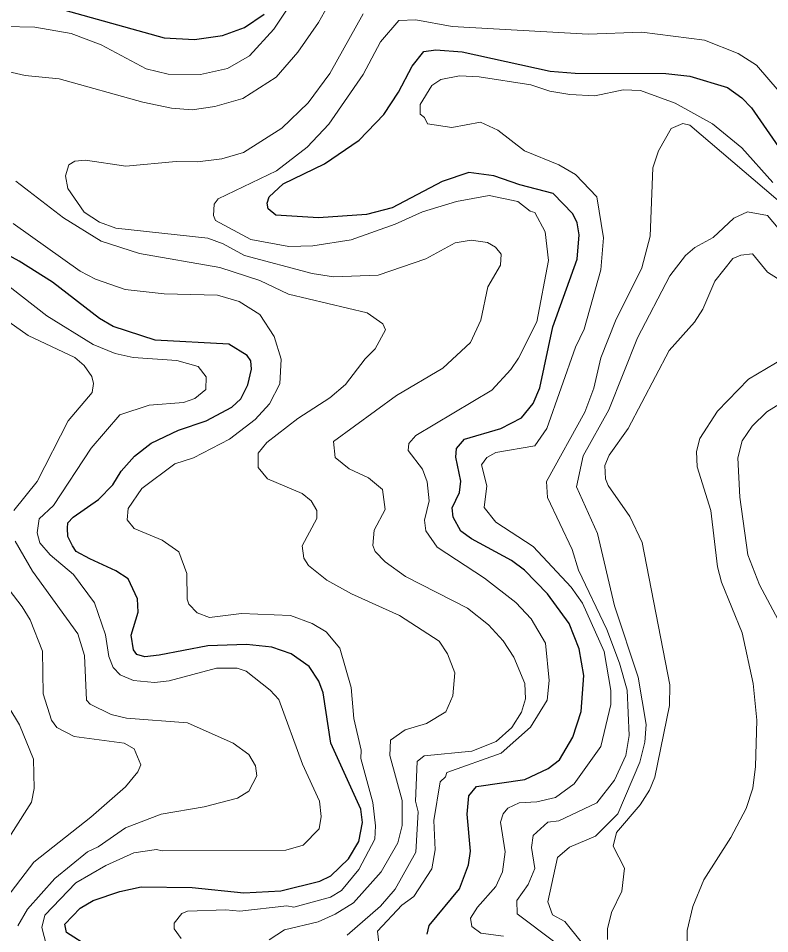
# Model space of a CAD drawing. Extents: x 673.3 to 698.5, y 6984.3 to 7012.3.
# Drawn here: x 676.457 to 677.359, y 6987.892 to 6988.991 of the extents above; entities that cross this region are included whole.
import ezdxf

# ---------------------------------------------------------------- set-up
doc = ezdxf.new("R2010")
doc.units = 0
doc.header["$LTSCALE"] = 0.032
doc.layers.add('1', color=7, linetype='Continuous', lineweight=25)
doc.layers.add('2', color=7, linetype='Continuous', lineweight=13)

msp = doc.modelspace()

# ---------------------------------------------------------------- linework, layer by layer
at = {"layer": '1'}
for points in [[(676.4953, 6989.0058), (676.6315, 6988.968), (676.6683, 6988.9659), (676.7019, 6988.9707), (676.728, 6988.9804), (676.7519, 6988.9962)], [(676.9775, 6988.4036), (676.9864, 6988.4219), (676.988, 6988.4358), (676.9817, 6988.4646), (676.9825, 6988.4747), (676.9924, 6988.4859), (677.0359, 6988.4988), (677.0605, 6988.5115), (677.0745, 6988.5287), (677.0828, 6988.5476), (677.0983, 6988.6208), (677.1273, 6988.702), (677.1297, 6988.7313), (677.1274, 6988.7457), (677.1223, 6988.7567), (677.0988, 6988.781), (677.0586, 6988.7913), (677.0276, 6988.8022), (676.9973, 6988.8062), (676.9655, 6988.7953), (676.9052, 6988.7637), (676.8745, 6988.7557), (676.8168, 6988.7518), (676.7657, 6988.7548), (676.7567, 6988.7625), (676.7552, 6988.7694), (676.7577, 6988.7769), (676.7744, 6988.7927), (676.8241, 6988.8167), (676.8658, 6988.8451), (676.8952, 6988.8758), (676.9129, 6988.9025), (676.9295, 6988.9338), (676.9435, 6988.9514), (676.9576, 6988.9536), (676.9896, 6988.9511), (677.095, 6988.9276), (677.125, 6988.9252), (677.2339, 6988.9251), (677.2625, 6988.9219), (677.3081, 6988.908), (677.3253, 6988.8957), (677.3366, 6988.8836), (677.3836, 6988.8163)], [(676.542, 6987.8761), (676.5145, 6987.8938), (676.5126, 6987.904), (676.5307, 6987.923), (676.5464, 6987.9323), (676.5783, 6987.9431), (676.6042, 6987.9487), (676.6652, 6987.948), (676.7273, 6987.9414), (676.7719, 6987.944), (676.8185, 6987.9555), (676.8319, 6987.9619), (676.8528, 6987.9824), (676.8652, 6988.003), (676.8699, 6988.0261), (676.8676, 6988.0421), (676.8319, 6988.121), (676.8225, 6988.1815), (676.8174, 6988.1956), (676.8057, 6988.2132), (676.7843, 6988.2284), (676.7608, 6988.2362), (676.7306, 6988.2394), (676.6843, 6988.2378), (676.6258, 6988.2267), (676.6086, 6988.2247), (676.5987, 6988.2275), (676.5949, 6988.2332), (676.5922, 6988.2506), (676.6004, 6988.2782), (676.5996, 6988.2945), (676.5883, 6988.3184), (676.5738, 6988.3281), (676.5424, 6988.3426), (676.5262, 6988.3513), (676.5216, 6988.3581), (676.516, 6988.3691), (676.5158, 6988.3792), (676.5162, 6988.3857), (676.5223, 6988.3926), (676.5529, 6988.4138), (676.5701, 6988.4314), (676.5799, 6988.4477), (676.5961, 6988.4656), (676.6159, 6988.4813), (676.6489, 6988.4969), (676.6823, 6988.508), (676.713, 6988.5245), (676.7237, 6988.5345), (676.7323, 6988.5514), (676.7364, 6988.5701), (676.7359, 6988.5799), (676.7315, 6988.5864), (676.7095, 6988.6002), (676.6208, 6988.6051), (676.5706, 6988.6213), (676.5542, 6988.6308), (676.4976, 6988.6747), (676.4577, 6988.6999), (676.4191, 6988.7206)], [(676.9474, 6987.8918), (676.9499, 6987.9023), (676.9864, 6987.9463), (676.9972, 6987.9752), (676.9994, 6987.9916), (676.9954, 6988.0358), (676.9973, 6988.058), (677.0068, 6988.0691), (677.0645, 6988.0777), (677.0928, 6988.0909), (677.1063, 6988.1013), (677.1223, 6988.1285), (677.1324, 6988.1593), (677.1354, 6988.2023), (677.1298, 6988.2342), (677.1178, 6988.2649), (677.0919, 6988.3003), (677.0641, 6988.3288), (677.0487, 6988.3404), (677.0006, 6988.3664), (676.9878, 6988.3758), (676.9785, 6988.3923), (676.9775, 6988.4036)]]:
    msp.add_lwpolyline(points, dxfattribs=at)
at = {"layer": '2'}
for points in [[(676.8039, 6989.0389), (676.7634, 6988.9781), (676.734, 6988.9462), (676.7077, 6988.9311), (676.6755, 6988.9236), (676.6364, 6988.9242), (676.61, 6988.9307), (676.5559, 6988.9596), (676.5201, 6988.9731), (676.4764, 6988.9805), (676.44, 6988.9814), (676.4121, 6988.9789), (676.3856, 6988.9835), (676.3485, 6989.0044)], [(676.2631, 6989.0056), (676.2794, 6988.9849), (676.3129, 6988.9614), (676.3534, 6988.9439), (676.4072, 6988.9358), (676.4647, 6988.9226), (676.5057, 6988.9185), (676.6062, 6988.8905), (676.6404, 6988.8833), (676.6653, 6988.8815), (676.6927, 6988.8853), (676.726, 6988.8948), (676.7662, 6988.9207), (676.7922, 6988.9507), (676.8169, 6988.9864), (676.8456, 6989.0378)], [(676.8707, 6988.9966), (676.8307, 6988.9249), (676.8044, 6988.8896), (676.7731, 6988.8594), (676.7269, 6988.83), (676.7009, 6988.8226), (676.6718, 6988.8188), (676.6462, 6988.8192), (676.5856, 6988.8136), (676.5371, 6988.8208), (676.5245, 6988.8199), (676.5171, 6988.8155), (676.5133, 6988.8023), (676.5159, 6988.7869), (676.5356, 6988.7586), (676.554, 6988.7467), (676.5738, 6988.7394), (676.6841, 6988.7273), (676.7025, 6988.7206), (676.728, 6988.7064), (676.8095, 6988.6849), (676.8348, 6988.6809), (676.8885, 6988.683), (676.9456, 6988.7024), (676.981, 6988.7216), (677.0001, 6988.7248), (677.0198, 6988.7223), (677.0296, 6988.7166), (677.0361, 6988.7082), (677.0354, 6988.695), (677.0202, 6988.6688), (677.0117, 6988.629), (676.9993, 6988.6019), (676.966, 6988.5714), (676.9107, 6988.5383), (676.835, 6988.4833), (676.8368, 6988.4641), (676.8537, 6988.4504), (676.8768, 6988.4396), (676.8937, 6988.4256), (676.8968, 6988.4018), (676.8836, 6988.3769), (676.8822, 6988.3584), (676.885, 6988.3514), (676.8968, 6988.3389), (676.9212, 6988.3214), (676.9957, 6988.2833), (677.0212, 6988.2632), (677.0387, 6988.2441), (677.0514, 6988.2242), (677.0645, 6988.1928), (677.0654, 6988.1744), (677.0606, 6988.1583), (677.0489, 6988.1399), (677.0302, 6988.1233), (677.0009, 6988.1117), (676.9437, 6988.1059), (676.9353, 6988.0992), (676.9335, 6988.0514), (676.9367, 6988.0389), (676.9337, 6987.9903), (676.9088, 6987.946), (676.8915, 6987.9256), (676.8513, 6987.8906)], [(676.9593, 6988.3563), (676.9458, 6988.3759), (676.9441, 6988.3887), (676.9497, 6988.4121), (676.9474, 6988.4347), (676.9417, 6988.4501), (676.9246, 6988.4726), (676.9255, 6988.4807), (676.9338, 6988.4905), (677.025, 6988.5449), (677.0479, 6988.5695), (677.0572, 6988.5831), (677.079, 6988.6268), (677.0931, 6988.7005), (677.0889, 6988.7349), (677.0766, 6988.7582), (677.0712, 6988.7599), (677.0563, 6988.7714), (677.0217, 6988.7785), (676.9826, 6988.7713), (676.9419, 6988.7591), (676.9091, 6988.7442), (676.8563, 6988.7255), (676.8102, 6988.7182), (676.7814, 6988.7173), (676.7358, 6988.7258), (676.6934, 6988.7484), (676.6909, 6988.7547), (676.6916, 6988.7682), (676.6967, 6988.7745), (676.7667, 6988.808), (676.8034, 6988.8365), (676.8294, 6988.8643), (676.8707, 6988.9236), (676.8915, 6988.9632), (676.9133, 6988.9888), (676.9338, 6988.9894), (676.9773, 6988.9814), (677.1405, 6988.9724), (677.205, 6988.9748), (677.2804, 6988.965), (677.3206, 6988.949), (677.3429, 6988.9351), (677.3825, 6988.8891)], [(677.3625, 6988.7943), (677.325, 6988.8358), (677.2899, 6988.8644), (677.2449, 6988.8892), (677.2034, 6988.9044), (677.1827, 6988.9055), (677.1488, 6988.8983), (677.1186, 6988.8998), (677.0947, 6988.9039), (677.0719, 6988.9112), (677.0099, 6988.921), (676.9861, 6988.922), (676.9636, 6988.9179), (676.9531, 6988.9105), (676.939, 6988.8878), (676.939, 6988.876), (676.9442, 6988.872)], [(676.9442, 6988.872), (676.9477, 6988.8644), (676.9772, 6988.86), (677.0113, 6988.8665), (677.0323, 6988.857), (677.0644, 6988.832), (677.1056, 6988.8154), (677.1255, 6988.8039), (677.1509, 6988.7769), (677.1591, 6988.7277), (677.1559, 6988.6893), (677.1359, 6988.618), (677.1256, 6988.5965), (677.0909, 6988.499), (677.0768, 6988.4782), (677.0297, 6988.4699), (677.0191, 6988.4641), (677.0125, 6988.4552), (677.0189, 6988.43), (677.0158, 6988.4042), (677.0299, 6988.3866), (677.0748, 6988.3572), (677.1202, 6988.3084), (677.1339, 6988.2891), (677.1598, 6988.2313), (677.168, 6988.1843), (677.168, 6988.1676), (677.1558, 6988.1173), (677.1237, 6988.0722), (677.1014, 6988.0559), (677.079, 6988.0506), (677.058, 6988.0497), (677.0443, 6988.043), (677.0385, 6988.0363), (677.0353, 6988.0263), (677.041, 6987.9908), (677.038, 6987.9667), (677.03, 6987.949), (677.0078, 6987.9244), (676.9995, 6987.9112), (677.001, 6987.9009), (677.0119, 6987.8929), (677.0391, 6987.8893)], [(677.1008, 6987.8823), (677.0556, 6987.9164), (677.0549, 6987.9324), (677.0687, 6987.9515), (677.0768, 6987.9707), (677.0728, 6987.9958), (677.0745, 6988.0105), (677.0923, 6988.0265), (677.1053, 6988.0278), (677.1512, 6988.0494), (677.1723, 6988.0768), (677.186, 6988.1062), (677.19, 6988.1303), (677.1874, 6988.1846), (677.1782, 6988.2173), (677.163, 6988.2576), (677.1291, 6988.3289), (677.1214, 6988.3537), (677.0918, 6988.4161), (677.0907, 6988.4354), (677.1365, 6988.5185), (677.1476, 6988.5473), (677.156, 6988.5837), (677.1735, 6988.6281), (677.205, 6988.6916), (677.2152, 6988.7297), (677.2183, 6988.8118), (677.2249, 6988.8321), (677.2403, 6988.8589), (677.2543, 6988.8648), (677.2628, 6988.863), (677.4039, 6988.7425)], [(676.9142, 6988.2743), (676.8565, 6988.3006), (676.8271, 6988.317), (676.8051, 6988.3345), (676.7993, 6988.3433), (676.7975, 6988.358), (676.8148, 6988.391), (676.815, 6988.4003), (676.808, 6988.4121), (676.7974, 6988.421), (676.7558, 6988.4386), (676.7446, 6988.4519), (676.7447, 6988.4691), (676.7551, 6988.4821), (676.7921, 6988.5108), (676.8307, 6988.5357), (676.8493, 6988.5518), (676.8728, 6988.5826), (676.885, 6988.5944), (676.8975, 6988.6175), (676.8943, 6988.6246), (676.8755, 6988.6376), (676.781, 6988.6603), (676.7465, 6988.6766), (676.6987, 6988.6923), (676.6022, 6988.7091), (676.5562, 6988.7237), (676.5109, 6988.7518), (676.4537, 6988.7957)], [(677.3837, 6988.7218), (677.3561, 6988.7544), (677.332, 6988.759), (677.3157, 6988.7512), (677.2907, 6988.728), (677.2685, 6988.7162), (677.2573, 6988.7064), (677.2387, 6988.6822), (677.1999, 6988.6078), (677.1656, 6988.5213), (677.1348, 6988.4661), (677.1266, 6988.4287), (677.1517, 6988.373), (677.1723, 6988.2861), (677.2006, 6988.2004), (677.2103, 6988.1436)], [(676.4506, 6988.7449), (676.5309, 6988.6878), (676.5494, 6988.6782), (676.585, 6988.6658)], [(677.164, 6987.8854), (677.164, 6987.8982), (677.1686, 6987.9177), (677.1811, 6987.9433), (677.1841, 6987.9713), (677.1705, 6987.9976), (677.1746, 6988.0138), (677.203, 6988.0472), (677.2143, 6988.0649), (677.2206, 6988.0805), (677.2381, 6988.1664), (677.2388, 6988.1912), (677.2054, 6988.3622), (677.1906, 6988.3934), (677.1645, 6988.4306), (677.1615, 6988.4384), (677.1608, 6988.4544), (677.1658, 6988.4668), (677.1885, 6988.4987), (677.2377, 6988.5924), (677.2681, 6988.6266), (677.2782, 6988.6423), (677.2925, 6988.6757), (677.3144, 6988.703), (677.3238, 6988.707), (677.3379, 6988.7085), (677.356, 6988.6866), (677.3678, 6988.6791)], [(676.4906, 6987.8784), (676.4848, 6987.8998), (676.4886, 6987.9148), (676.5256, 6987.9534), (676.5616, 6987.9745), (676.5953, 6987.9896), (676.6224, 6987.9936), (676.6292, 6987.9919), (676.7776, 6987.9928), (676.7986, 6987.9986), (676.8179, 6988.0185), (676.8203, 6988.033), (676.8182, 6988.0517), (676.7976, 6988.0959), (676.7692, 6988.1736), (676.7591, 6988.1849), (676.7302, 6988.2075), (676.7195, 6988.211), (676.6944, 6988.211), (676.6377, 6988.196), (676.6201, 6988.1939), (676.595, 6988.1962), (676.579, 6988.2033), (676.5706, 6988.2121), (676.5654, 6988.2251), (676.5614, 6988.251), (676.5481, 6988.2896), (676.5227, 6988.3236), (676.495, 6988.3473), (676.4826, 6988.3616), (676.4792, 6988.3736), (676.4818, 6988.3903), (676.4988, 6988.4066), (676.5441, 6988.4754), (676.5786, 6988.5154), (676.6136, 6988.5268), (676.6548, 6988.5301), (676.6686, 6988.535), (676.6817, 6988.5457), (676.6823, 6988.5608), (676.6724, 6988.5734), (676.6468, 6988.5806), (676.5945, 6988.584), (676.5729, 6988.589), (676.5466, 6988.5997), (676.4907, 6988.634), (676.4191, 6988.6896)], [(676.585, 6988.6658), (676.6316, 6988.6605), (676.6957, 6988.6588), (676.7219, 6988.6515), (676.7466, 6988.6356), (676.7639, 6988.6095), (676.7721, 6988.5821), (676.7707, 6988.5524), (676.7583, 6988.5284), (676.7411, 6988.5097), (676.71, 6988.4861), (676.667, 6988.4636), (676.6445, 6988.4563), (676.6048, 6988.4269), (676.5884, 6988.4029), (676.5874, 6988.3894), (676.5958, 6988.3787), (676.6292, 6988.3647), (676.6492, 6988.351), (676.6589, 6988.3247), (676.6593, 6988.2939), (676.6614, 6988.2879), (676.6715, 6988.2777), (676.6862, 6988.2721), (676.7244, 6988.2769), (676.7834, 6988.2745), (676.8095, 6988.2648), (676.826, 6988.2549), (676.8426, 6988.2352), (676.856, 6988.1879), (676.8594, 6988.1509), (676.8682, 6988.1127), (676.8676, 6988.1026), (676.8822, 6988.0499), (676.8854, 6988.0218), (676.8846, 6988.0061), (676.8654, 6987.9696), (676.8444, 6987.9443), (676.8312, 6987.9362), (676.7875, 6987.9243), (676.7788, 6987.9257), (676.7227, 6987.9194), (676.7059, 6987.9211), (676.6596, 6987.9193), (676.653, 6987.9166), (676.6438, 6987.905), (676.6436, 6987.8983), (676.6522, 6987.8865)], [(676.4514, 6988.4004), (676.4794, 6988.4353), (676.5164, 6988.5079), (676.5451, 6988.542), (676.5467, 6988.553), (676.5449, 6988.5611), (676.5358, 6988.5743), (676.5245, 6988.5841), (676.4686, 6988.6104), (676.4386, 6988.6318)], [(677.3763, 6988.5838), (677.333, 6988.5582), (677.296, 6988.5198), (677.2747, 6988.4868), (677.2707, 6988.4713), (677.2713, 6988.453), (677.2878, 6988.4005), (677.2957, 6988.3329), (677.3007, 6988.3146), (677.3254, 6988.2536), (677.3389, 6988.1928), (677.3432, 6988.1487), (677.3415, 6988.0933), (677.3383, 6988.0671), (677.3303, 6988.0429), (677.312, 6988.0079), (677.2793, 6987.9571), (677.2662, 6987.925), (677.2593, 6987.8961), (677.26, 6987.8635)], [(677.3689, 6988.269), (677.3462, 6988.3114), (677.3325, 6988.3472), (677.3226, 6988.4163), (677.3203, 6988.4638), (677.3254, 6988.484), (677.3375, 6988.5017), (677.3553, 6988.5187), (677.3719, 6988.5293)], [(676.456, 6987.9018), (676.4678, 6987.922), (676.5003, 6987.9586), (676.5397, 6987.9907), (676.5526, 6987.9969), (676.5851, 6988.0195), (676.6282, 6988.0361), (676.6797, 6988.0448), (676.7199, 6988.0552), (676.7333, 6988.0637), (676.7428, 6988.082), (676.7412, 6988.0938), (676.7332, 6988.1074), (676.7146, 6988.1212), (676.6598, 6988.1457), (676.5865, 6988.151), (676.5681, 6988.1557), (676.543, 6988.1681), (676.5386, 6988.1729), (676.536, 6988.2264), (676.528, 6988.2523), (676.4738, 6988.3278), (676.4529, 6988.3635)], [(676.4378, 6987.9292), (676.4754, 6987.9783), (676.5438, 6988.0322), (676.5853, 6988.0688), (676.6001, 6988.0868), (676.6035, 6988.0952), (676.5958, 6988.1144), (676.5838, 6988.1213), (676.5236, 6988.1293), (676.5028, 6988.1401), (676.4964, 6988.1486), (676.4864, 6988.1802), (676.4856, 6988.2315), (676.4708, 6988.269), (676.4613, 6988.2848), (676.4059, 6988.3565)], [(676.8892, 6987.8819), (676.8879, 6987.8954), (676.917, 6987.9265), (676.9315, 6987.9369), (676.9529, 6987.9705), (676.9571, 6987.9933), (676.9555, 6988.0283), (676.9629, 6988.0746), (676.9693, 6988.0808), (676.9709, 6988.086), (677.0364, 6988.1093), (677.0715, 6988.1404), (677.0914, 6988.1729), (677.0939, 6988.1965), (677.0893, 6988.241), (677.0721, 6988.2702), (677.0539, 6988.2902), (677.0163, 6988.3194), (676.9593, 6988.3563)], [(676.7576, 6987.885), (676.7761, 6987.8972), (676.8167, 6987.9068), (676.8369, 6987.9158), (676.8591, 6987.9296), (676.8923, 6987.9669), (676.9122, 6988.0014), (676.9172, 6988.0222), (676.9172, 6988.0524), (676.9027, 6988.1064), (676.9033, 6988.1249), (676.921, 6988.1371), (676.9466, 6988.1448), (676.9699, 6988.1587), (676.9784, 6988.1781), (676.9807, 6988.2057), (676.9716, 6988.2283), (676.9617, 6988.2435), (676.9142, 6988.2743)], [(676.4044, 6987.9438), (676.4724, 6988.0503), (676.4758, 6988.0668), (676.4748, 6988.1021), (676.458, 6988.1431), (676.4218, 6988.2027)], [(677.2103, 6988.1436), (677.2088, 6988.1225), (677.2027, 6988.0983), (677.1764, 6988.0364), (677.1493, 6988.0095), (677.1181, 6987.9962), (677.104, 6987.984), (677.0923, 6987.9307), (677.0978, 6987.915), (677.1126, 6987.9071), (677.1324, 6987.8825)]]:
    msp.add_lwpolyline(points, dxfattribs=at)

doc.saveas('drawing.dxf')
